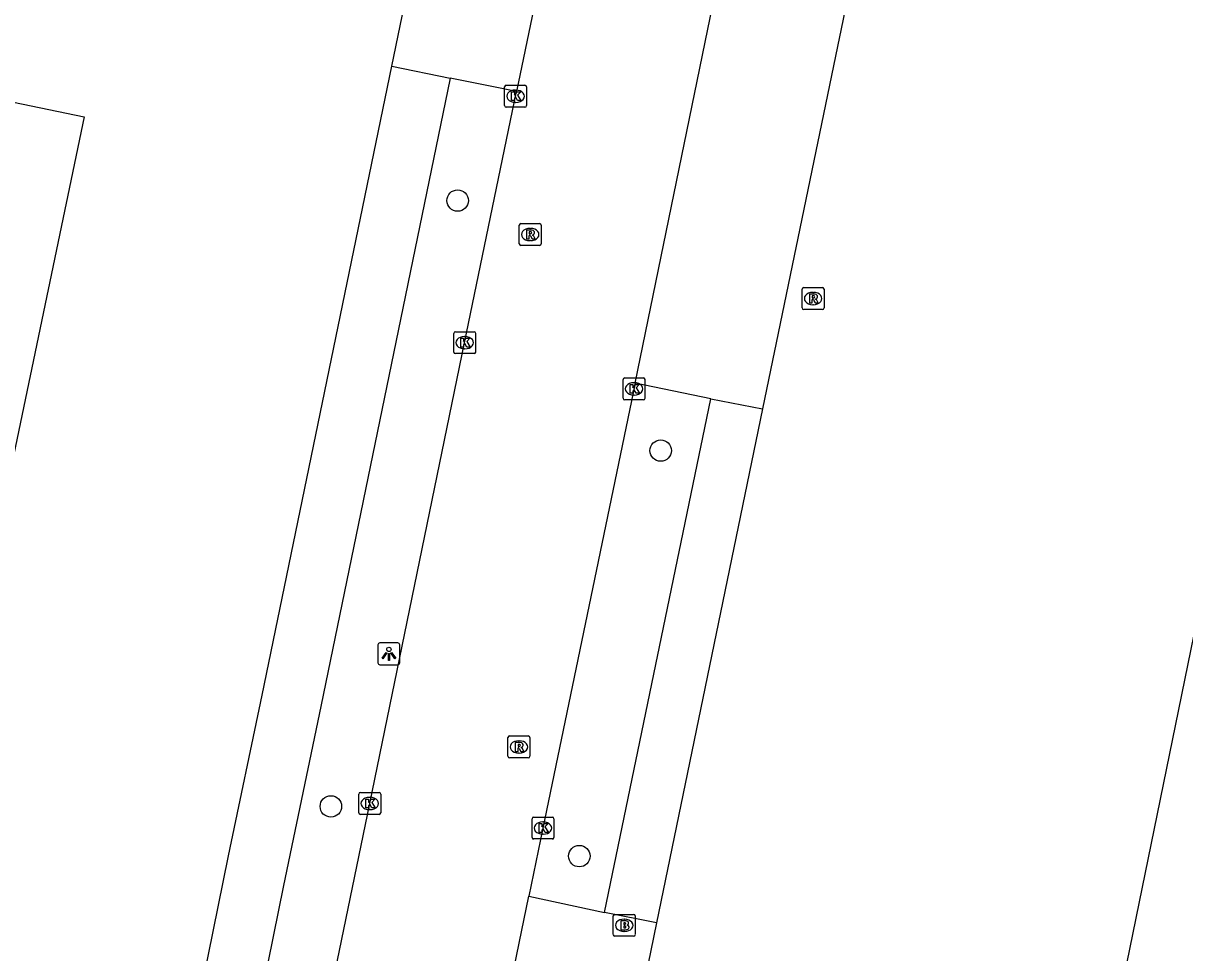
# Model space of a CAD drawing. Extents: x 157692 to 159670, y 381454 to 383289.
# Drawn here: x 158206.7 to 158259.7, y 382296.4 to 382338.8 of the extents above; entities that cross this region are included whole.
import ezdxf

# ---------------------------------------------------------------- set-up
doc = ezdxf.new("R2010")
doc.units = 0
for name, color, linetype in [('IMGEO_Boom', 7, 'Continuous'), ('IMGEO_Brandkraan', 7, 'Continuous'), ('IMGEO_Kolk', 7, 'Continuous'), ('IMGEO_Lichtpunt', 7, 'Continuous'), ('IMGEO_Pand', 7, 'Continuous'), ('IMGEO_Rijbaan_lokaal_gesloten', 7, 'Continuous'), ('IMGEO_Rioolput', 7, 'Continuous'), ('IMGEO_Voetpad_open', 7, 'Continuous')]:
    doc.layers.add(name, color=color, linetype=linetype)

msp = doc.modelspace()

# ---------------------------------------------------------------- linework, layer by layer
at = {"layer": 'IMGEO_Boom'}
for centre in [(158226.499, 382330.706), (158235.762, 382319.301), (158220.715, 382303.068), (158232.049, 382300.8)]:
    msp.add_circle(centre, 0.489, dxfattribs=at)
at = {"layer": 'IMGEO_Brandkraan'}
for p, q in [((158233.601, 382297.218), (158233.601, 382298.07)), ((158233.676, 382298.144), (158234.528, 382298.144)), ((158234.089, 382297.924), (158234.114, 382297.924)), ((158234.602, 382298.07), (158234.602, 382297.218)), ((158234.528, 382297.144), (158233.676, 382297.144)), ((158234.112, 382297.364), (158234.087, 382297.364))]:
    msp.add_line(p, q, dxfattribs=at)
for points in [[(158233.601, 382297.218), (158233.601, 382298.07)], [(158233.676, 382298.144), (158234.528, 382298.144)], [(158234.602, 382298.07), (158234.602, 382297.218)], [(158233.949, 382297.844), (158233.949, 382297.444), (158234.162, 382297.444)], [(158234.18, 382297.844), (158233.949, 382297.844)], [(158234.128, 382297.763), (158234.074, 382297.763), (158234.074, 382297.687)], [(158234.074, 382297.687), (158234.127, 382297.687)], [(158234.136, 382297.611), (158234.074, 382297.611), (158234.074, 382297.53)], [(158234.074, 382297.53), (158234.136, 382297.53)], [(158234.528, 382297.144), (158233.676, 382297.144)]]:
    msp.add_lwpolyline(points, dxfattribs=at)
for centre, radius, start, end in [((158233.678, 382298.068), 0.0765, 91.552, 178.448), ((158233.678, 382298.068), 0.0765, 91.552, 178.448), ((158234.526, 382298.068), 0.0765, 1.552, 88.448), ((158234.526, 382298.068), 0.0765, 1.552, 88.448), ((158234.129, 382297.725), 0.0379, 267.8285, 90.9355), ((158234.137, 382297.57), 0.0404, 269.8759, 90.5077), ((158234.168, 382297.695), 0.251, 268.6676, 293.5347), ((158234.184, 382297.699), 0.145, 59.4692, 91.5367), ((158234.209, 382297.746), 0.0922, 285.5137, 58.1501), ((158234.214, 382297.554), 0.105, 301.3115, 78.989), ((158233.678, 382297.22), 0.0765, 181.552, 268.448), ((158233.678, 382297.22), 0.0765, 181.552, 268.448), ((158234.526, 382297.22), 0.0765, 271.552, 358.448), ((158234.526, 382297.22), 0.0765, 271.552, 358.448)]:
    msp.add_arc(centre, radius, start, end, dxfattribs=at)
for centre, major_axis, ratio, start_param, end_param in [((158234.088, 382297.644), (-0.387, 0.002), 0.722429, 4.712389, 7.853982), ((158234.113, 382297.644), (-0.39, 0.002), 0.717154, 1.570796, 4.712389)]:
    msp.add_ellipse(centre, major_axis=major_axis, ratio=ratio, start_param=start_param, end_param=end_param, dxfattribs=at)
at = {"layer": 'IMGEO_Kolk'}
for p, q in [((158228.642, 382335.038), (158228.642, 382335.89)), ((158228.717, 382335.964), (158229.569, 382335.964)), ((158229.13, 382335.744), (158229.155, 382335.744)), ((158229.643, 382335.89), (158229.643, 382335.038)), ((158229.153, 382335.184), (158229.128, 382335.184)), ((158229.569, 382334.964), (158228.717, 382334.964)), ((158226.32, 382323.796), (158226.32, 382324.648)), ((158226.395, 382324.722), (158227.247, 382324.722)), ((158226.808, 382324.502), (158226.833, 382324.502)), ((158227.321, 382324.648), (158227.321, 382323.796)), ((158226.831, 382323.942), (158226.806, 382323.942)), ((158227.247, 382323.722), (158226.395, 382323.722)), ((158234.045, 382321.688), (158234.045, 382322.54)), ((158234.12, 382322.614), (158234.972, 382322.614)), ((158234.533, 382322.394), (158234.558, 382322.394)), ((158235.046, 382322.54), (158235.046, 382321.688)), ((158234.556, 382321.834), (158234.531, 382321.834)), ((158234.972, 382321.614), (158234.12, 382321.614)), ((158221.99, 382302.777), (158221.99, 382303.629)), ((158222.065, 382303.703), (158222.917, 382303.703)), ((158222.478, 382303.483), (158222.503, 382303.483)), ((158222.991, 382303.629), (158222.991, 382302.777)), ((158222.917, 382302.703), (158222.065, 382302.703)), ((158222.501, 382302.923), (158222.476, 382302.923)), ((158229.892, 382301.656), (158229.892, 382302.508)), ((158229.967, 382302.582), (158230.819, 382302.582)), ((158230.38, 382302.362), (158230.405, 382302.362)), ((158230.893, 382302.508), (158230.893, 382301.656)), ((158230.403, 382301.802), (158230.378, 382301.802)), ((158230.819, 382301.582), (158229.967, 382301.582))]:
    msp.add_line(p, q, dxfattribs=at)
for points in [[(158228.642, 382335.038), (158228.642, 382335.89)], [(158228.717, 382335.964), (158229.569, 382335.964)], [(158228.963, 382335.664), (158229.086, 382335.664), (158229.086, 382335.513), (158229.216, 382335.664), (158229.38, 382335.664), (158229.234, 382335.513), (158229.387, 382335.264), (158229.235, 382335.264), (158229.15, 382335.428), (158229.086, 382335.361), (158229.086, 382335.264), (158228.963, 382335.264), (158228.963, 382335.664)], [(158229.643, 382335.89), (158229.643, 382335.038)], [(158229.569, 382334.964), (158228.717, 382334.964)], [(158226.32, 382323.796), (158226.32, 382324.648)], [(158226.395, 382324.722), (158227.247, 382324.722)], [(158226.641, 382324.422), (158226.764, 382324.422), (158226.764, 382324.271), (158226.894, 382324.422), (158227.058, 382324.422), (158226.912, 382324.271), (158227.065, 382324.022), (158226.913, 382324.022), (158226.828, 382324.186), (158226.764, 382324.119), (158226.764, 382324.022), (158226.641, 382324.022), (158226.641, 382324.422)], [(158227.321, 382324.648), (158227.321, 382323.796)], [(158227.247, 382323.722), (158226.395, 382323.722)], [(158234.045, 382321.688), (158234.045, 382322.54)], [(158234.12, 382322.614), (158234.972, 382322.614)], [(158234.366, 382322.314), (158234.489, 382322.314), (158234.489, 382322.163), (158234.619, 382322.314), (158234.783, 382322.314), (158234.637, 382322.163), (158234.79, 382321.914), (158234.638, 382321.914), (158234.553, 382322.078), (158234.489, 382322.011), (158234.489, 382321.914), (158234.366, 382321.914), (158234.366, 382322.314)], [(158235.046, 382322.54), (158235.046, 382321.688)], [(158234.972, 382321.614), (158234.12, 382321.614)], [(158221.99, 382302.777), (158221.99, 382303.629)], [(158222.065, 382303.703), (158222.917, 382303.703)], [(158222.311, 382303.403), (158222.434, 382303.403), (158222.434, 382303.252), (158222.564, 382303.403), (158222.728, 382303.403), (158222.582, 382303.252), (158222.735, 382303.003), (158222.583, 382303.003), (158222.498, 382303.167), (158222.434, 382303.1), (158222.434, 382303.003), (158222.311, 382303.003), (158222.311, 382303.403)], [(158222.991, 382303.629), (158222.991, 382302.777)], [(158222.917, 382302.703), (158222.065, 382302.703)], [(158229.892, 382301.656), (158229.892, 382302.508)], [(158229.967, 382302.582), (158230.819, 382302.582)], [(158230.213, 382302.282), (158230.336, 382302.282), (158230.336, 382302.131), (158230.466, 382302.282), (158230.63, 382302.282), (158230.484, 382302.131), (158230.637, 382301.882), (158230.485, 382301.882), (158230.4, 382302.046), (158230.336, 382301.979), (158230.336, 382301.882), (158230.213, 382301.882), (158230.213, 382302.282)], [(158230.893, 382302.508), (158230.893, 382301.656)], [(158230.819, 382301.582), (158229.967, 382301.582)]]:
    msp.add_lwpolyline(points, dxfattribs=at)
for centre, start, end in [((158228.719, 382335.888), 91.552, 178.448), ((158228.719, 382335.888), 91.552, 178.448), ((158229.567, 382335.888), 1.552, 88.448), ((158229.567, 382335.888), 1.552, 88.448), ((158228.719, 382335.04), 181.552, 268.448), ((158228.719, 382335.04), 181.552, 268.448), ((158229.567, 382335.04), 271.552, 358.448), ((158229.567, 382335.04), 271.552, 358.448), ((158226.397, 382324.646), 91.552, 178.448), ((158226.397, 382324.646), 91.552, 178.448), ((158227.245, 382324.646), 1.552, 88.448), ((158227.245, 382324.646), 1.552, 88.448), ((158226.397, 382323.798), 181.552, 268.448), ((158226.397, 382323.798), 181.552, 268.448), ((158227.245, 382323.798), 271.552, 358.448), ((158227.245, 382323.798), 271.552, 358.448), ((158234.122, 382322.538), 91.552, 178.448), ((158234.122, 382322.538), 91.552, 178.448), ((158234.97, 382322.538), 1.552, 88.448), ((158234.97, 382322.538), 1.552, 88.448), ((158234.122, 382321.69), 181.552, 268.448), ((158234.122, 382321.69), 181.552, 268.448), ((158234.97, 382321.69), 271.552, 358.448), ((158234.97, 382321.69), 271.552, 358.448), ((158222.067, 382303.627), 91.552, 178.448), ((158222.067, 382303.627), 91.552, 178.448), ((158222.915, 382303.627), 1.552, 88.448), ((158222.915, 382303.627), 1.552, 88.448), ((158222.067, 382302.779), 181.552, 268.448), ((158222.067, 382302.779), 181.552, 268.448), ((158222.915, 382302.779), 271.552, 358.448), ((158222.915, 382302.779), 271.552, 358.448), ((158229.969, 382302.506), 91.552, 178.448), ((158229.969, 382302.506), 91.552, 178.448), ((158230.817, 382302.506), 1.552, 88.448), ((158230.817, 382302.506), 1.552, 88.448), ((158229.969, 382301.658), 181.552, 268.448), ((158229.969, 382301.658), 181.552, 268.448), ((158230.817, 382301.658), 271.552, 358.448), ((158230.817, 382301.658), 271.552, 358.448)]:
    msp.add_arc(centre, 0.0765, start, end, dxfattribs=at)
for centre, major_axis, ratio, start_param, end_param in [((158229.129, 382335.464), (-0.387, 0.002), 0.722429, 4.712389, 7.853982), ((158229.154, 382335.464), (-0.39, 0.002), 0.717154, 1.570796, 4.712389), ((158226.807, 382324.222), (-0.387, 0.002), 0.722429, 4.712389, 7.853982), ((158226.832, 382324.222), (-0.39, 0.002), 0.717154, 1.570796, 4.712389), ((158234.532, 382322.114), (-0.387, 0.002), 0.722429, 4.712389, 7.853982), ((158234.557, 382322.114), (-0.39, 0.002), 0.717154, 1.570796, 4.712389), ((158222.477, 382303.203), (-0.387, 0.002), 0.722429, 4.712389, 7.853982), ((158222.502, 382303.203), (-0.39, 0.002), 0.717154, 1.570796, 4.712389), ((158230.379, 382302.082), (-0.387, 0.002), 0.722429, 4.712389, 7.853982), ((158230.404, 382302.082), (-0.39, 0.002), 0.717154, 1.570796, 4.712389)]:
    msp.add_ellipse(centre, major_axis=major_axis, ratio=ratio, start_param=start_param, end_param=end_param, dxfattribs=at)
at = {"layer": 'IMGEO_Lichtpunt'}
for p, q in [((158222.863, 382310.432), (158222.863, 382309.625)), ((158222.863, 382310.432), (158222.863, 382309.625)), ((158223.765, 382310.527), (158222.957, 382310.527)), ((158223.765, 382310.527), (158222.957, 382310.527)), ((158223.859, 382309.625), (158223.859, 382310.432)), ((158223.859, 382309.625), (158223.859, 382310.432)), ((158222.957, 382309.531), (158223.765, 382309.531)), ((158222.957, 382309.531), (158223.765, 382309.531))]:
    msp.add_line(p, q, dxfattribs=at)
for points in [[(158223.237, 382310.096), (158223.276, 382310.068), (158223.088, 382309.806), (158223.05, 382309.833), (158223.237, 382310.096)], [(158223.339, 382310.048), (158223.386, 382310.048), (158223.386, 382309.726), (158223.339, 382309.726), (158223.339, 382310.048)], [(158223.449, 382310.068), (158223.487, 382310.095), (158223.674, 382309.833), (158223.635, 382309.805), (158223.449, 382310.068)]]:
    msp.add_lwpolyline(points, dxfattribs=at)
msp.add_circle((158223.362, 382310.23), 0.0994, dxfattribs=at)
for centre, start, end in [((158222.957, 382310.432), 90, 180), ((158222.957, 382310.432), 90, 180), ((158223.765, 382310.432), 0, 90), ((158223.765, 382310.432), 0, 90), ((158222.957, 382309.625), 180, 270), ((158222.957, 382309.625), 180, 270), ((158223.765, 382309.625), 270, 0), ((158223.765, 382309.625), 270, 360)]:
    msp.add_arc(centre, 0.0946, start, end, dxfattribs=at)
at = {"layer": 'IMGEO_Pand'}
for points in [[(158162.127, 382386.828), (158163.147, 382391.722), (158187.591, 382386.614), (158188.656, 382391.656), (158216.101, 382385.887), (158218.709, 382381.901), (158215.436, 382365.994), (158204.644, 382368.217), (158198.084, 382336.887), (158209.46, 382334.528), (158202.803, 382302.657), (158197.907, 382303.67), (158188.603, 382305.596), (158191.292, 382318.486), (158149.682, 382327.09), (158162.127, 382386.828)], [(158263.863, 382192.139), (158235.213, 382198), (158235.206, 382198.001), (158227.97, 382199.483), (158225.805, 382199.926), (158227.294, 382207.196), (158229.448, 382206.754), (158233.158, 382224.896), (158240.375, 382223.412), (158240.251, 382222.765), (158241.982, 382222.389), (158247.633, 382250), (158250.785, 382265.401), (158249.549, 382265.641), (158249.984, 382267.895), (158247.158, 382268.463), (158250.8, 382286.369), (158253.655, 382285.781), (158254.097, 382288.056), (158255.364, 382287.79), (158268.981, 382354.351)]]:
    msp.add_lwpolyline(points, dxfattribs=at)
at = {"layer": 'IMGEO_Rijbaan_lokaal_gesloten'}
for points in [[(158233.162, 382354.852), (158230.766, 382343.301), (158229.188, 382335.673)], [(158234.593, 382322.37), (158238.605, 382341.945)], [(158215.933, 382271.278), (158216.232, 382272.751), (158218.642, 382284.562), (158222.488, 382303.203), (158226.818, 382324.222), (158229.188, 382335.673)], [(158234.593, 382322.37), (158230.388, 382302.082), (158229.747, 382298.967)], [(158228.319, 382292.031), (158229.747, 382298.967)]]:
    msp.add_lwpolyline(points, dxfattribs=at)
at = {"layer": 'IMGEO_Rioolput'}
for p, q in [((158229.308, 382328.731), (158229.308, 382329.583)), ((158229.383, 382329.657), (158230.235, 382329.657)), ((158229.796, 382329.437), (158229.821, 382329.437)), ((158230.309, 382329.583), (158230.309, 382328.731)), ((158230.235, 382328.657), (158229.383, 382328.657)), ((158229.819, 382328.877), (158229.794, 382328.877)), ((158242.216, 382325.81), (158242.216, 382326.662)), ((158242.291, 382326.736), (158243.143, 382326.736)), ((158243.217, 382326.662), (158243.217, 382325.81)), ((158242.704, 382326.516), (158242.729, 382326.516)), ((158243.143, 382325.736), (158242.291, 382325.736)), ((158242.727, 382325.956), (158242.702, 382325.956)), ((158228.793, 382305.355), (158228.793, 382306.207)), ((158228.868, 382306.281), (158229.72, 382306.281)), ((158229.281, 382306.061), (158229.306, 382306.061)), ((158229.794, 382306.207), (158229.794, 382305.355)), ((158229.304, 382305.501), (158229.279, 382305.501)), ((158229.72, 382305.281), (158228.868, 382305.281))]:
    msp.add_line(p, q, dxfattribs=at)
for points in [[(158229.308, 382328.731), (158229.308, 382329.583)], [(158229.383, 382329.657), (158230.235, 382329.657)], [(158229.897, 382329.355), (158229.645, 382329.357), (158229.645, 382328.957)], [(158229.823, 382329.276), (158229.769, 382329.276), (158229.769, 382329.195)], [(158229.769, 382329.195), (158229.821, 382329.195)], [(158230.309, 382329.583), (158230.309, 382328.731)], [(158230.235, 382328.657), (158229.383, 382328.657)], [(158229.645, 382328.957), (158229.769, 382328.957), (158229.769, 382329.119), (158229.78, 382329.119)], [(158229.827, 382329.09), (158229.898, 382328.957), (158230.038, 382328.957), (158229.973, 382329.083)], [(158242.216, 382325.81), (158242.216, 382326.662)], [(158242.291, 382326.736), (158243.143, 382326.736)], [(158243.217, 382326.662), (158243.217, 382325.81)], [(158242.805, 382326.434), (158242.553, 382326.436), (158242.553, 382326.036)], [(158242.553, 382326.036), (158242.677, 382326.036), (158242.677, 382326.198), (158242.688, 382326.198)], [(158242.731, 382326.355), (158242.677, 382326.355), (158242.677, 382326.274)], [(158242.677, 382326.274), (158242.729, 382326.274)], [(158242.735, 382326.169), (158242.806, 382326.036), (158242.946, 382326.036), (158242.881, 382326.162)], [(158243.143, 382325.736), (158242.291, 382325.736)], [(158228.793, 382305.355), (158228.793, 382306.207)], [(158228.868, 382306.281), (158229.72, 382306.281)], [(158229.382, 382305.979), (158229.13, 382305.981), (158229.13, 382305.581)], [(158229.308, 382305.9), (158229.254, 382305.9), (158229.254, 382305.819)], [(158229.794, 382306.207), (158229.794, 382305.355)], [(158229.13, 382305.581), (158229.254, 382305.581), (158229.254, 382305.743), (158229.265, 382305.743)], [(158229.254, 382305.819), (158229.306, 382305.819)], [(158229.312, 382305.714), (158229.383, 382305.581), (158229.523, 382305.581), (158229.458, 382305.707)], [(158229.72, 382305.281), (158228.868, 382305.281)]]:
    msp.add_lwpolyline(points, dxfattribs=at)
for centre, radius, start, end in [((158229.385, 382329.581), 0.0765, 91.552, 178.448), ((158229.385, 382329.581), 0.0765, 91.552, 178.448), ((158229.805, 382329.384), 0.19, 274.7715, 282.9687), ((158229.829, 382329.18), 0.0964, 77.0061, 93.1865), ((158229.843, 382329.237), 0.0378, 276.6634, 79.6772), ((158229.896, 382329.245), 0.109, 350.3612, 89.416), ((158229.894, 382329.245), 0.112, 277.5842, 350.9817), ((158230.233, 382329.581), 0.0765, 1.552, 88.448), ((158230.233, 382329.581), 0.0765, 1.552, 88.448), ((158229.385, 382328.733), 0.0765, 181.552, 268.448), ((158229.385, 382328.733), 0.0765, 181.552, 268.448), ((158229.779, 382329.066), 0.0533, 26.0293, 88.6989), ((158229.878, 382329.03), 0.108, 29.5134, 73.7905), ((158230.233, 382328.733), 0.0765, 271.552, 358.448), ((158230.233, 382328.733), 0.0765, 271.552, 358.448), ((158242.293, 382326.66), 0.0765, 91.552, 178.448), ((158242.293, 382326.66), 0.0765, 91.552, 178.448), ((158243.141, 382326.66), 0.0765, 1.552, 88.448), ((158243.141, 382326.66), 0.0765, 1.552, 88.448), ((158242.687, 382326.145), 0.0533, 26.0293, 88.6989), ((158242.713, 382326.463), 0.19, 274.7715, 282.9687), ((158242.737, 382326.259), 0.0964, 77.0061, 93.1865), ((158242.751, 382326.316), 0.0378, 276.6634, 79.6772), ((158242.804, 382326.324), 0.109, 350.3612, 89.416), ((158242.802, 382326.324), 0.112, 277.5842, 350.9817), ((158242.786, 382326.109), 0.108, 29.5134, 73.7905), ((158242.293, 382325.812), 0.0765, 181.552, 268.448), ((158242.293, 382325.812), 0.0765, 181.552, 268.448), ((158243.141, 382325.812), 0.0765, 271.552, 358.448), ((158243.141, 382325.812), 0.0765, 271.552, 358.448), ((158228.87, 382306.205), 0.0765, 91.552, 178.448), ((158228.87, 382306.205), 0.0765, 91.552, 178.448), ((158229.314, 382305.804), 0.0964, 77.0061, 93.1865), ((158229.328, 382305.861), 0.0378, 276.6634, 79.6772), ((158229.381, 382305.869), 0.109, 350.3612, 89.416), ((158229.718, 382306.205), 0.0765, 1.552, 88.448), ((158229.718, 382306.205), 0.0765, 1.552, 88.448), ((158228.87, 382305.357), 0.0765, 181.552, 268.448), ((158228.87, 382305.357), 0.0765, 181.552, 268.448), ((158229.264, 382305.69), 0.0533, 26.0293, 88.6989), ((158229.29, 382306.008), 0.19, 274.7715, 282.9687), ((158229.379, 382305.869), 0.112, 277.5842, 350.9817), ((158229.363, 382305.654), 0.108, 29.5134, 73.7905), ((158229.718, 382305.357), 0.0765, 271.552, 358.448), ((158229.718, 382305.357), 0.0765, 271.552, 358.448)]:
    msp.add_arc(centre, radius, start, end, dxfattribs=at)
for centre, major_axis, ratio, start_param, end_param in [((158229.795, 382329.157), (-0.387, 0.002), 0.722429, 4.712389, 7.853982), ((158229.82, 382329.157), (-0.39, 0.002), 0.717154, 1.570796, 4.712389), ((158242.703, 382326.236), (-0.387, 0.002), 0.722429, 4.712389, 7.853982), ((158242.728, 382326.236), (-0.39, 0.002), 0.717154, 1.570796, 4.712389), ((158229.28, 382305.781), (-0.387, 0.002), 0.722429, 4.712389, 7.853982), ((158229.305, 382305.781), (-0.39, 0.002), 0.717154, 1.570796, 4.712389)]:
    msp.add_ellipse(centre, major_axis=major_axis, ratio=ratio, start_param=start_param, end_param=end_param, dxfattribs=at)
at = {"layer": 'IMGEO_Voetpad_open'}
for points in [[(158223.501, 382336.835), (158227.486, 382356.13)], [(158244.45, 382340.754), (158240.4, 382321.2)], [(158209.767, 382270.036), (158212.376, 382282.729), (158216.051, 382300.808), (158217.575, 382308.148), (158223.501, 382336.835)], [(158223.501, 382336.835), (158226.164, 382336.29)], [(158226.164, 382336.29), (158220.253, 382307.626), (158218.559, 382299.459), (158214.782, 382280.855), (158212.696, 382270.641)], [(158229.188, 382335.673), (158228.057, 382335.904), (158226.164, 382336.29)], [(158238.047, 382321.666), (158234.593, 382322.37)], [(158233.197, 382298.231), (158238.047, 382321.666)], [(158238.047, 382321.666), (158240.4, 382321.2)], [(158240.4, 382321.2), (158235.573, 382297.761)], [(158229.747, 382298.967), (158233.197, 382298.231)], [(158235.573, 382297.761), (158233.197, 382298.231)], [(158235.573, 382297.761), (158234.161, 382290.853)]]:
    msp.add_lwpolyline(points, dxfattribs=at)

doc.saveas('drawing.dxf')
